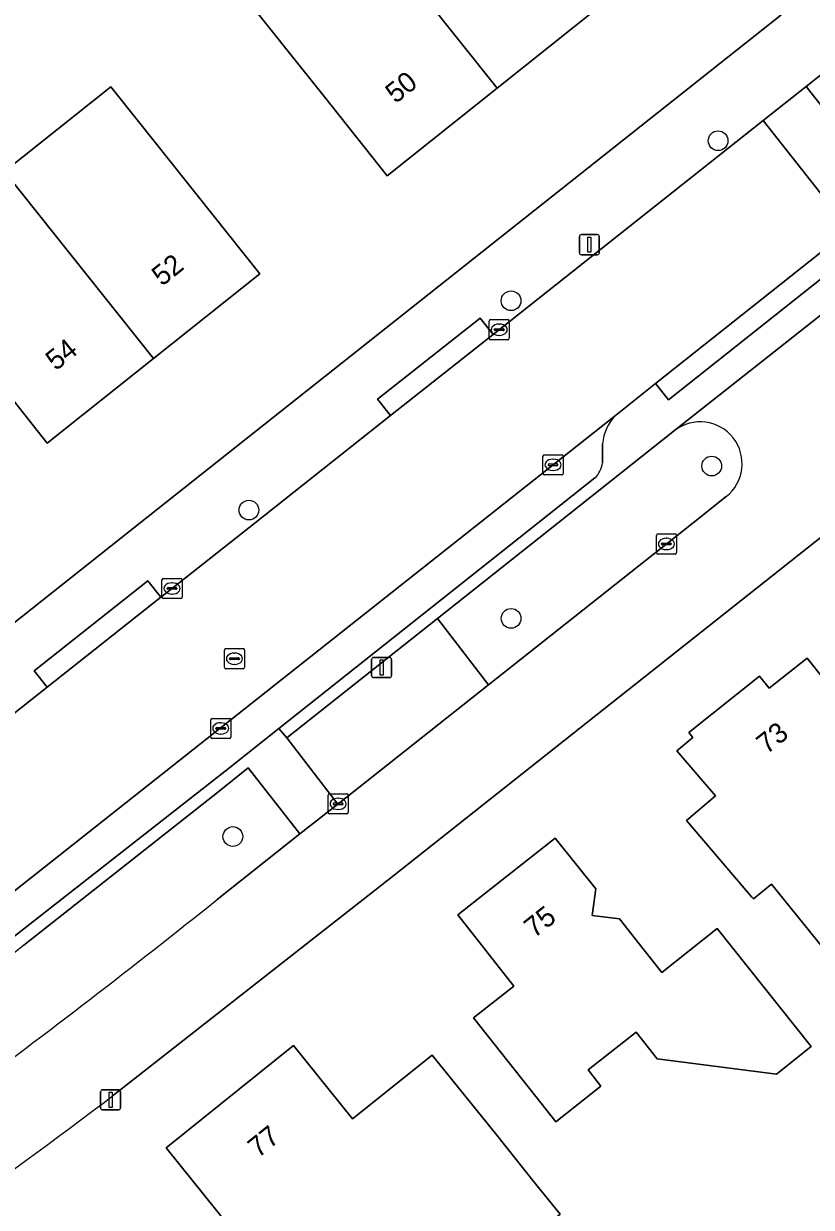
# Model space of a CAD drawing. Extents: x 159499 to 160349, y 382524 to 383273.
# Drawn here: x 159787.3 to 159826.4, y 382966 to 383024.8 of the extents above; entities that cross this region are included whole.
import ezdxf

# ---------------------------------------------------------------- set-up
doc = ezdxf.new("R2010")
doc.units = 0
for name, color, linetype in [('IMGEO_Boom', 7, 'Continuous'), ('IMGEO_Erf', 7, 'Continuous'), ('IMGEO_Groenvoorziening', 7, 'Continuous'), ('IMGEO_Kolk', 7, 'Continuous'), ('IMGEO_Lichtmast', 7, 'Continuous'), ('IMGEO_Pand', 7, 'Continuous'), ('IMGEO_Pand_nummerreeks', 7, 'Continuous'), ('IMGEO_Parkeervlak_open', 7, 'Continuous'), ('IMGEO_Rijbaan_lokaal_open', 7, 'Continuous'), ('IMGEO_Rioolput', 7, 'Continuous'), ('IMGEO_Voetpad_open', 7, 'Continuous')]:
    doc.layers.add(name, color=color, linetype=linetype)

msp = doc.modelspace()

# ---------------------------------------------------------------- linework, layer by layer
at = {"layer": 'IMGEO_Boom'}
for centre in [(159821.748, 383018.971), (159811.465, 383011.025), (159821.429, 383002.82), (159798.444, 383000.632), (159811.466, 382995.255), (159797.649, 382984.426)]:
    msp.add_circle(centre, 0.489, dxfattribs=at)
at = {"layer": 'IMGEO_Erf'}
for points in [[(159797.841, 383026.616), (159803.298, 383030.962), (159808.372, 383035.002), (159809.712, 383036.069), (159813.623, 383039.183), (159821.096, 383029.798), (159815.847, 383025.618), (159810.773, 383021.578), (159805.314, 383017.231), (159802.199, 383021.143)], [(159791.593, 383021.645), (159793.024, 383019.848), (159795.872, 383016.269), (159798.986, 383012.357), (159793.71, 383008.158), (159788.437, 383003.961), (159785.323, 383007.874), (159782.767, 383011.085), (159781.958, 383010.441), (159780.23, 383012.611), (159783.363, 383015.106), (159784.429, 383015.955), (159786.145, 383017.31), (159786.318, 383017.448)], [(159824.406, 382982.059), (159823.502, 382981.332), (159823.427, 382981.419), (159820.175, 382985.217), (159821.618, 382986.452), (159819.703, 382988.687), (159820.493, 382989.344), (159820.289, 382989.59), (159823.801, 382992.391), (159824.277, 382991.794), (159826.173, 382993.273), (159827.021, 382992.227), (159827.014, 382992.027), (159828.409, 382991.88), (159829.197, 382990.903), (159830.144, 382991.663), (159831.132, 382990.407), (159833.784, 382992.535), (159836.915, 382988.637), (159838.167, 382987.077), (159839.463, 382985.463), (159830.422, 382978.207), (159827.259, 382978.512)], [(159813.692, 382970.267), (159812.703, 382971.512), (159809.594, 382975.428), (159811.598, 382977.004), (159808.816, 382980.541), (159813.658, 382984.348), (159815.67, 382981.832), (159815.493, 382980.497), (159816.854, 382980.335), (159817.825, 382979.104), (159818.952, 382977.675), (159821.692, 382979.859), (159824.809, 382975.95), (159826.367, 382973.995), (159824.647, 382972.624), (159818.721, 382973.382), (159817.67, 382974.718), (159815.288, 382972.846), (159815.931, 382972.029)], [(159810.687, 382969.677), (159812.684, 382967.19), (159813.906, 382965.668), (159807.597, 382960.604), (159806.377, 382962.124), (159804.314, 382964.694), (159800.336, 382961.498), (159797.462, 382965.076), (159794.331, 382968.974), (159800.665, 382974.051), (159803.594, 382970.401), (159807.555, 382973.575)]]:
    msp.add_lwpolyline(points, close=True, dxfattribs=at)
for points in [[(159761.473, 382976.471), (159772.008, 382983.648), (159774.942, 382985.649), (159793.053, 383000), (159824.858, 383025.202)], [(159827.76, 383000), (159805.571, 382982.438), (159791.729, 382971.586)]]:
    msp.add_lwpolyline(points, dxfattribs=at)
msp.add_arc((159604.996, 383217.908), 309.102, 303.12927, 307.16526, dxfattribs=at)
at = {"layer": 'IMGEO_Groenvoorziening'}
for points in [[(159819.587, 383004.581), (159813.801, 383000), (159807.81, 382995.257)], [(159810.35, 382991.964), (159820.502, 383000), (159822.147, 383001.302)], [(159807.81, 382995.257), (159810.35, 382991.964)], [(159796.876, 382981.305), (159800.978, 382984.561), (159798.414, 382987.84), (159796.969, 382986.685), (159787.262, 382979.025)]]:
    msp.add_lwpolyline(points, dxfattribs=at)
msp.add_lwpolyline([(159807.81, 382995.257), (159800.322, 382989.329), (159802.862, 382986.037), (159810.35, 382991.964)], close=True, dxfattribs=at)
for centre, radius, start, end in [((159820.857, 383002.934), 2.08, 308.3363, 127.62386), ((159553.608, 383284.554), 388.767, 306.36737, 308.73678), ((159667.805, 383132.244), 194.283, 302.91697, 307.94175)]:
    msp.add_arc(centre, radius, start, end, dxfattribs=at)
at = {"layer": 'IMGEO_Kolk'}
for p, q in [((159810.375, 383009.162), (159810.375, 383010.014)), ((159810.45, 383010.088), (159811.302, 383010.088)), ((159810.863, 383009.868), (159810.888, 383009.868)), ((159811.376, 383010.014), (159811.376, 383009.162)), ((159810.634, 383009.582), (159810.634, 383009.594)), ((159811.072, 383009.545), (159810.674, 383009.545)), ((159810.677, 383009.631), (159811.075, 383009.631)), ((159810.886, 383009.308), (159810.861, 383009.308)), ((159811.118, 383009.594), (159811.118, 383009.582)), ((159811.302, 383009.088), (159810.45, 383009.088)), ((159813.05, 383002.453), (159813.05, 383003.305)), ((159813.125, 383003.379), (159813.977, 383003.379)), ((159814.051, 383003.305), (159814.051, 383002.453)), ((159813.309, 383002.873), (159813.309, 383002.885)), ((159813.747, 383002.836), (159813.349, 383002.836)), ((159813.352, 383002.922), (159813.75, 383002.922)), ((159813.538, 383003.159), (159813.563, 383003.159)), ((159813.793, 383002.885), (159813.793, 383002.873)), ((159813.977, 383002.379), (159813.125, 383002.379)), ((159813.561, 383002.599), (159813.536, 383002.599)), ((159818.679, 382998.526), (159818.679, 382999.378)), ((159818.754, 382999.452), (159819.606, 382999.452)), ((159819.167, 382999.232), (159819.192, 382999.232)), ((159819.68, 382999.378), (159819.68, 382998.526)), ((159818.938, 382998.946), (159818.938, 382998.958)), ((159819.376, 382998.909), (159818.978, 382998.909)), ((159818.981, 382998.995), (159819.379, 382998.995)), ((159819.19, 382998.672), (159819.165, 382998.672)), ((159819.422, 382998.958), (159819.422, 382998.946)), ((159819.606, 382998.452), (159818.754, 382998.452)), ((159794.13, 382996.316), (159794.13, 382997.168)), ((159794.205, 382997.242), (159795.057, 382997.242)), ((159794.432, 382996.785), (159794.83, 382996.785)), ((159794.618, 382997.022), (159794.643, 382997.022)), ((159795.131, 382997.168), (159795.131, 382996.316)), ((159795.057, 382996.242), (159794.205, 382996.242)), ((159794.389, 382996.736), (159794.389, 382996.748)), ((159794.827, 382996.699), (159794.429, 382996.699)), ((159794.641, 382996.462), (159794.616, 382996.462)), ((159794.873, 382996.748), (159794.873, 382996.736)), ((159796.55, 382989.366), (159796.55, 382990.218)), ((159796.625, 382990.292), (159797.477, 382990.292)), ((159796.809, 382989.786), (159796.809, 382989.798)), ((159797.247, 382989.749), (159796.849, 382989.749)), ((159796.852, 382989.835), (159797.25, 382989.835)), ((159797.038, 382990.072), (159797.063, 382990.072)), ((159797.293, 382989.798), (159797.293, 382989.786)), ((159797.551, 382990.218), (159797.551, 382989.366)), ((159797.477, 382989.292), (159796.625, 382989.292)), ((159797.061, 382989.512), (159797.036, 382989.512)), ((159802.377, 382985.622), (159802.377, 382986.474)), ((159802.452, 382986.548), (159803.304, 382986.548)), ((159802.865, 382986.328), (159802.89, 382986.328)), ((159803.378, 382986.474), (159803.378, 382985.622)), ((159802.636, 382986.042), (159802.636, 382986.054)), ((159803.074, 382986.005), (159802.676, 382986.005)), ((159802.679, 382986.091), (159803.077, 382986.091)), ((159802.888, 382985.768), (159802.863, 382985.768)), ((159803.12, 382986.054), (159803.12, 382986.042)), ((159803.304, 382985.548), (159802.452, 382985.548))]:
    msp.add_line(p, q, dxfattribs=at)
for points in [[(159810.375, 383009.162), (159810.375, 383010.014)], [(159810.45, 383010.088), (159811.302, 383010.088)], [(159811.376, 383010.014), (159811.376, 383009.162)], [(159811.302, 383009.088), (159810.45, 383009.088)], [(159813.05, 383002.453), (159813.05, 383003.305)], [(159813.125, 383003.379), (159813.977, 383003.379)], [(159814.051, 383003.305), (159814.051, 383002.453)], [(159813.977, 383002.379), (159813.125, 383002.379)], [(159818.679, 382998.526), (159818.679, 382999.378)], [(159818.754, 382999.452), (159819.606, 382999.452)], [(159819.68, 382999.378), (159819.68, 382998.526)], [(159819.606, 382998.452), (159818.754, 382998.452)], [(159794.13, 382996.316), (159794.13, 382997.168)], [(159794.205, 382997.242), (159795.057, 382997.242)], [(159795.131, 382997.168), (159795.131, 382996.316)], [(159795.057, 382996.242), (159794.205, 382996.242)], [(159796.55, 382989.366), (159796.55, 382990.218)], [(159796.625, 382990.292), (159797.477, 382990.292)], [(159797.551, 382990.218), (159797.551, 382989.366)], [(159797.477, 382989.292), (159796.625, 382989.292)], [(159802.377, 382985.622), (159802.377, 382986.474)], [(159802.452, 382986.548), (159803.304, 382986.548)], [(159803.378, 382986.474), (159803.378, 382985.622)], [(159803.304, 382985.548), (159802.452, 382985.548)]]:
    msp.add_lwpolyline(points, dxfattribs=at)
for centre, radius, start, end in [((159810.452, 383010.012), 0.0765, 91.55205, 178.44795), ((159810.452, 383010.012), 0.0765, 91.55205, 178.44795), ((159811.3, 383010.012), 0.0765, 1.55205, 88.44795), ((159811.3, 383010.012), 0.0765, 1.55205, 88.44795), ((159810.452, 383009.164), 0.0765, 181.55205, 268.44795), ((159810.452, 383009.164), 0.0765, 181.55205, 268.44795), ((159810.674, 383009.591), 0.0403, 85.87752, 175.75265), ((159810.671, 383009.581), 0.0366, 178.93798, 274.71019), ((159811.075, 383009.588), 0.043, 264.86636, 352.45326), ((159811.079, 383009.593), 0.0386, 1.73085, 96.63898), ((159811.3, 383009.164), 0.0765, 271.55205, 358.44795), ((159811.3, 383009.164), 0.0765, 271.55205, 358.44795), ((159813.127, 383003.303), 0.0765, 91.55205, 178.44795), ((159813.127, 383003.303), 0.0765, 91.55205, 178.44795), ((159813.975, 383003.303), 0.0765, 1.55205, 88.44795), ((159813.975, 383003.303), 0.0765, 1.55205, 88.44795), ((159813.349, 383002.882), 0.0403, 85.87752, 175.75265), ((159813.346, 383002.872), 0.0366, 178.93798, 274.71019), ((159813.75, 383002.879), 0.043, 264.86636, 352.45326), ((159813.754, 383002.884), 0.0386, 1.73085, 96.63898), ((159813.127, 383002.455), 0.0765, 181.55205, 268.44795), ((159813.127, 383002.455), 0.0765, 181.55205, 268.44795), ((159813.975, 383002.455), 0.0765, 271.55205, 358.44795), ((159813.975, 383002.455), 0.0765, 271.55205, 358.44795), ((159818.756, 382999.376), 0.0765, 91.55205, 178.44795), ((159818.756, 382999.376), 0.0765, 91.55205, 178.44795), ((159819.604, 382999.376), 0.0765, 1.55205, 88.44795), ((159819.604, 382999.376), 0.0765, 1.55205, 88.44795), ((159818.978, 382998.955), 0.0403, 85.87752, 175.75265), ((159818.975, 382998.945), 0.0366, 178.93798, 274.71019), ((159819.379, 382998.952), 0.043, 264.86636, 352.45326), ((159819.383, 382998.957), 0.0386, 1.73085, 96.63898), ((159818.756, 382998.528), 0.0765, 181.55205, 268.44795), ((159818.756, 382998.528), 0.0765, 181.55205, 268.44795), ((159819.604, 382998.528), 0.0765, 271.55205, 358.44795), ((159819.604, 382998.528), 0.0765, 271.55205, 358.44795), ((159794.207, 382997.166), 0.0765, 91.55205, 178.44795), ((159794.207, 382997.166), 0.0765, 91.55205, 178.44795), ((159794.429, 382996.745), 0.0403, 85.87752, 175.75265), ((159794.834, 382996.747), 0.0386, 1.73085, 96.63898), ((159795.055, 382997.166), 0.0765, 1.55205, 88.44795), ((159795.055, 382997.166), 0.0765, 1.55205, 88.44795), ((159794.207, 382996.318), 0.0765, 181.55205, 268.44795), ((159794.207, 382996.318), 0.0765, 181.55205, 268.44795), ((159794.426, 382996.735), 0.0366, 178.93798, 274.71019), ((159794.83, 382996.742), 0.043, 264.86636, 352.45326), ((159795.055, 382996.318), 0.0765, 271.55205, 358.44795), ((159795.055, 382996.318), 0.0765, 271.55205, 358.44795), ((159796.627, 382990.216), 0.0765, 91.55205, 178.44795), ((159796.627, 382990.216), 0.0765, 91.55205, 178.44795), ((159796.849, 382989.795), 0.0403, 85.87752, 175.75265), ((159796.846, 382989.785), 0.0366, 178.93798, 274.71019), ((159797.25, 382989.792), 0.043, 264.86636, 352.45326), ((159797.254, 382989.797), 0.0386, 1.73085, 96.63898), ((159797.475, 382990.216), 0.0765, 1.55205, 88.44795), ((159797.475, 382990.216), 0.0765, 1.55205, 88.44795), ((159796.627, 382989.368), 0.0765, 181.55205, 268.44795), ((159796.627, 382989.368), 0.0765, 181.55205, 268.44795), ((159797.475, 382989.368), 0.0765, 271.55205, 358.44795), ((159797.475, 382989.368), 0.0765, 271.55205, 358.44795), ((159802.454, 382986.472), 0.0765, 91.55205, 178.44795), ((159802.454, 382986.472), 0.0765, 91.55205, 178.44795), ((159803.302, 382986.472), 0.0765, 1.55205, 88.44795), ((159803.302, 382986.472), 0.0765, 1.55205, 88.44795), ((159802.454, 382985.624), 0.0765, 181.55205, 268.44795), ((159802.454, 382985.624), 0.0765, 181.55205, 268.44795), ((159802.676, 382986.051), 0.0403, 85.87752, 175.75265), ((159802.673, 382986.041), 0.0366, 178.93798, 274.71019), ((159803.077, 382986.048), 0.043, 264.86636, 352.45326), ((159803.081, 382986.053), 0.0386, 1.73085, 96.63898), ((159803.302, 382985.624), 0.0765, 271.55205, 358.44795), ((159803.302, 382985.624), 0.0765, 271.55205, 358.44795)]:
    msp.add_arc(centre, radius, start, end, dxfattribs=at)
for centre, major_axis, ratio, start_param, end_param in [((159810.862, 383009.588), (-0.387, 0.002), 0.722429, 4.712389, 7.853982), ((159810.887, 383009.588), (-0.39, 0.002), 0.717154, 1.570796, 4.712389), ((159813.537, 383002.879), (-0.387, 0.002), 0.722429, 4.712389, 7.853982), ((159813.562, 383002.879), (-0.39, 0.002), 0.717154, 1.570796, 4.712389), ((159819.166, 382998.952), (-0.387, 0.002), 0.722429, 4.712389, 7.853982), ((159819.191, 382998.952), (-0.39, 0.002), 0.717154, 1.570796, 4.712389), ((159794.617, 382996.742), (-0.387, 0.002), 0.722429, 4.712389, 7.853982), ((159794.642, 382996.742), (-0.39, 0.002), 0.717154, 1.570796, 4.712389), ((159797.037, 382989.792), (-0.387, 0.002), 0.722429, 4.712389, 7.853982), ((159797.062, 382989.792), (-0.39, 0.002), 0.717154, 1.570796, 4.712389), ((159802.864, 382986.048), (-0.387, 0.002), 0.722429, 4.712389, 7.853982), ((159802.889, 382986.048), (-0.39, 0.002), 0.717154, 1.570796, 4.712389)]:
    msp.add_ellipse(centre, major_axis=major_axis, ratio=ratio, start_param=start_param, end_param=end_param, dxfattribs=at)
at = {"layer": 'IMGEO_Lichtmast'}
for p, q in [((159814.858, 383013.412), (159814.858, 383014.212)), ((159814.858, 383014.212), (159814.858, 383013.412)), ((159814.958, 383014.312), (159815.748, 383014.312)), ((159815.748, 383014.312), (159814.958, 383014.312)), ((159815.848, 383014.212), (159815.848, 383013.412)), ((159815.848, 383013.412), (159815.848, 383014.212)), ((159815.748, 383013.312), (159814.958, 383013.312)), ((159814.958, 383013.312), (159815.748, 383013.312)), ((159804.641, 382993.315), (159805.431, 382993.315)), ((159805.431, 382993.315), (159804.641, 382993.315)), ((159804.541, 382992.415), (159804.541, 382993.215)), ((159804.541, 382993.215), (159804.541, 382992.415)), ((159805.531, 382993.215), (159805.531, 382992.415)), ((159805.531, 382992.415), (159805.531, 382993.215)), ((159805.431, 382992.315), (159804.641, 382992.315)), ((159804.641, 382992.315), (159805.431, 382992.315)), ((159791.082, 382970.952), (159791.082, 382971.752)), ((159791.082, 382971.752), (159791.082, 382970.952)), ((159791.182, 382971.852), (159791.972, 382971.852)), ((159791.972, 382971.852), (159791.182, 382971.852)), ((159792.072, 382971.752), (159792.072, 382970.952)), ((159792.072, 382970.952), (159792.072, 382971.752)), ((159791.972, 382970.852), (159791.182, 382970.852)), ((159791.182, 382970.852), (159791.972, 382970.852))]:
    msp.add_line(p, q, dxfattribs=at)
for points in [[(159815.278, 383014.187), (159815.428, 383014.187), (159815.428, 383013.437), (159815.278, 383013.437), (159815.278, 383014.187)], [(159804.961, 382993.19), (159805.111, 382993.19), (159805.111, 382992.44), (159804.961, 382992.44), (159804.961, 382993.19)], [(159791.502, 382971.727), (159791.652, 382971.727), (159791.652, 382970.977), (159791.502, 382970.977), (159791.502, 382971.727)]]:
    msp.add_lwpolyline(points, dxfattribs=at)
for centre, start, end in [((159814.958, 383014.212), 90, 180), ((159814.958, 383014.212), 90, 180), ((159815.748, 383014.212), 0, 90), ((159815.748, 383014.212), 360, 90), ((159814.958, 383013.412), 180, 270), ((159814.958, 383013.412), 180, 270), ((159815.748, 383013.412), 270, 0), ((159815.748, 383013.412), 270, 0), ((159804.641, 382993.215), 90, 180), ((159804.641, 382993.215), 90, 180), ((159805.431, 382993.215), 0, 90), ((159805.431, 382993.215), 360, 90), ((159804.641, 382992.415), 180, 270), ((159804.641, 382992.415), 180, 270), ((159805.431, 382992.415), 270, 0), ((159805.431, 382992.415), 270, 0), ((159791.182, 382971.752), 90, 180), ((159791.182, 382971.752), 90, 180), ((159791.972, 382971.752), 0, 90), ((159791.972, 382971.752), 360, 90), ((159791.182, 382970.952), 180, 270), ((159791.182, 382970.952), 180, 270), ((159791.972, 382970.952), 270, 0), ((159791.972, 382970.952), 270, 0)]:
    msp.add_arc(centre, 0.1, start, end, dxfattribs=at)
at = {"layer": 'IMGEO_Pand'}
for points in [[(159803.298, 383030.962), (159810.773, 383021.578), (159815.847, 383025.618), (159808.372, 383035.002)], [(159803.298, 383030.962), (159797.841, 383026.616), (159802.199, 383021.143), (159805.314, 383017.231), (159810.773, 383021.578)], [(159786.318, 383017.448), (159793.71, 383008.158), (159798.986, 383012.357), (159795.872, 383016.269), (159793.024, 383019.848), (159791.593, 383021.645)], [(159786.318, 383017.448), (159786.145, 383017.31), (159784.429, 383015.955), (159783.363, 383015.106), (159780.23, 383012.611), (159781.958, 383010.441), (159782.767, 383011.085), (159785.323, 383007.874), (159788.437, 383003.961), (159793.71, 383008.158)], [(159824.406, 382982.059), (159827.259, 382978.512), (159830.422, 382978.207), (159839.463, 382985.463), (159838.167, 382987.077), (159836.915, 382988.637), (159833.784, 382992.535), (159831.132, 382990.407), (159830.144, 382991.663), (159829.197, 382990.903), (159828.409, 382991.88), (159827.014, 382992.027), (159827.021, 382992.227), (159826.173, 382993.273), (159824.277, 382991.794), (159823.801, 382992.391), (159820.289, 382989.59), (159820.493, 382989.344), (159819.703, 382988.687), (159821.618, 382986.452), (159820.175, 382985.217), (159823.427, 382981.419), (159823.502, 382981.332)], [(159812.703, 382971.512), (159813.692, 382970.267), (159815.931, 382972.029), (159815.288, 382972.846), (159817.67, 382974.718), (159818.721, 382973.382), (159824.647, 382972.624), (159826.367, 382973.995), (159824.809, 382975.95), (159821.692, 382979.859), (159818.952, 382977.675), (159817.825, 382979.104), (159816.854, 382980.335), (159815.493, 382980.497), (159815.67, 382981.832), (159813.658, 382984.348), (159808.816, 382980.541), (159811.598, 382977.004), (159809.594, 382975.428)], [(159810.687, 382969.677), (159807.555, 382973.575), (159803.594, 382970.401), (159800.665, 382974.051), (159794.331, 382968.974), (159797.462, 382965.076), (159800.336, 382961.498), (159804.314, 382964.694), (159806.377, 382962.124), (159807.597, 382960.604), (159813.906, 382965.668), (159812.684, 382967.19)]]:
    msp.add_lwpolyline(points, close=True, dxfattribs=at)
at = {"layer": 'IMGEO_Parkeervlak_open'}
for points in [[(159816.646, 383005.334), (159784.946, 382980.27), (159777.634, 382974.895)], [(159816, 383002.98), (159816.008, 383003.929)], [(159780.772, 382974.903), (159785.179, 382978.223), (159797.492, 382987.853), (159799.938, 382989.792), (159812.811, 383000), (159815.625, 383002.231)]]:
    msp.add_lwpolyline(points, dxfattribs=at)
for centre, radius, start, end in [((159818.376, 383003.701), 2.379, 136.65017, 174.50494), ((159814.824, 383003.1), 1.182, 312.6493, 354.15941)]:
    msp.add_arc(centre, radius, start, end, dxfattribs=at)
at = {"layer": 'IMGEO_Rijbaan_lokaal_open'}
for points in [[(159897.799, 383069.718), (159898.558, 383070.332), (159902.989, 383073.853), (159898.684, 383079.284), (159897.791, 383078.578), (159894.8, 383076.206), (159883.119, 383066.94), (159878.007, 383062.885), (159868.382, 383055.25), (159866.363, 383053.643), (159859.981, 383048.564), (159841.883, 383034.159), (159838.443, 383031.433), (159831.353, 383025.815), (159826.116, 383021.665), (159830.398, 383016.259), (159831.979, 383017.516), (159840.676, 383024.425), (159844.437, 383027.413), (159844.915, 383027.791), (159853.149, 383034.305), (159860.512, 383040.122)], [(159823.977, 383019.969), (159828.26, 383014.561), (159830.398, 383016.259), (159826.116, 383021.665)], [(159816.646, 383005.334), (159818.638, 383006.917), (159827.27, 383013.774), (159828.26, 383014.561), (159823.977, 383019.969), (159810.572, 383009.347), (159805.481, 383005.321), (159798.752, 383000), (159794.355, 382996.523), (159794.077, 382996.304), (159788.426, 382991.835), (159782.608, 382987.234), (159777.025, 382982.921), (159773.96, 382980.682), (159770.933, 382978.556), (159769.571, 382977.626), (159773.313, 382971.955), (159777.531, 382974.823), (159777.634, 382974.895), (159784.946, 382980.27)]]:
    msp.add_lwpolyline(points, close=True, dxfattribs=at)
for points in [[(159828.299, 383011.476), (159819.587, 383004.581)], [(159791.729, 382971.586), (159805.571, 382982.438), (159827.76, 383000), (159831.784, 383003.185), (159830.239, 383005.093), (159829.835, 383005.251), (159827.929, 383007.611), (159827.778, 383008.07), (159827.59, 383009.566)], [(159822.147, 383001.302), (159820.502, 383000), (159810.35, 382991.964), (159802.862, 382986.037), (159800.978, 382984.561), (159796.876, 382981.305)]]:
    msp.add_lwpolyline(points, dxfattribs=at)
for centre, radius, start, end in [((159820.857, 383002.934), 2.08, 308.3363, 127.62386), ((159553.608, 383284.554), 388.767, 306.36737, 308.73678), ((159604.996, 383217.908), 309.102, 303.12927, 307.16526)]:
    msp.add_arc(centre, radius, start, end, dxfattribs=at)
at = {"layer": 'IMGEO_Rioolput'}
for p, q in [((159797.229, 382992.827), (159797.229, 382993.679)), ((159797.304, 382993.753), (159798.156, 382993.753)), ((159797.488, 382993.247), (159797.488, 382993.259)), ((159797.531, 382993.296), (159797.929, 382993.296)), ((159797.717, 382993.533), (159797.742, 382993.533)), ((159797.972, 382993.259), (159797.972, 382993.247)), ((159798.23, 382993.679), (159798.23, 382992.827)), ((159798.156, 382992.753), (159797.304, 382992.753)), ((159797.926, 382993.21), (159797.528, 382993.21)), ((159797.74, 382992.973), (159797.715, 382992.973))]:
    msp.add_line(p, q, dxfattribs=at)
for points in [[(159797.229, 382992.827), (159797.229, 382993.679)], [(159797.304, 382993.753), (159798.156, 382993.753)], [(159798.23, 382993.679), (159798.23, 382992.827)], [(159798.156, 382992.753), (159797.304, 382992.753)]]:
    msp.add_lwpolyline(points, dxfattribs=at)
for centre, radius, start, end in [((159797.306, 382993.677), 0.0765, 91.55205, 178.44795), ((159797.306, 382993.677), 0.0765, 91.55205, 178.44795), ((159797.528, 382993.256), 0.0403, 85.87752, 175.75265), ((159797.933, 382993.258), 0.0386, 1.73085, 96.63898), ((159798.154, 382993.677), 0.0765, 1.55205, 88.44795), ((159798.154, 382993.677), 0.0765, 1.55205, 88.44795), ((159797.306, 382992.829), 0.0765, 181.55205, 268.44795), ((159797.306, 382992.829), 0.0765, 181.55205, 268.44795), ((159797.525, 382993.246), 0.0366, 178.93798, 274.71019), ((159797.929, 382993.253), 0.043, 264.86636, 352.45326), ((159798.154, 382992.829), 0.0765, 271.55205, 358.44795), ((159798.154, 382992.829), 0.0765, 271.55205, 358.44795)]:
    msp.add_arc(centre, radius, start, end, dxfattribs=at)
for centre, major_axis, ratio, start_param, end_param in [((159797.716, 382993.253), (-0.387, 0.002), 0.722429, 4.712389, 7.853982), ((159797.741, 382993.253), (-0.39, 0.002), 0.717154, 1.570796, 4.712389)]:
    msp.add_ellipse(centre, major_axis=major_axis, ratio=ratio, start_param=start_param, end_param=end_param, dxfattribs=at)
at = {"layer": 'IMGEO_Voetpad_open'}
for points in [[(159823.977, 383019.969), (159826.116, 383021.665), (159831.353, 383025.815), (159830.707, 383026.63), (159830.825, 383029.654), (159824.98, 383025.268), (159824.858, 383025.202), (159793.053, 383000), (159774.942, 382985.649), (159777.025, 382982.921), (159782.608, 382987.234), (159788.426, 382991.835), (159787.781, 382992.651), (159793.432, 382997.12), (159794.077, 382996.304), (159794.355, 382996.523), (159798.752, 383000), (159805.481, 383005.321), (159804.836, 383006.137), (159809.927, 383010.163), (159810.572, 383009.347)], [(159818.638, 383006.917), (159819.285, 383006.103), (159827.917, 383012.96), (159827.27, 383013.774)], [(159805.481, 383005.321), (159810.572, 383009.347), (159809.927, 383010.163), (159804.836, 383006.137)], [(159788.426, 382991.835), (159794.077, 382996.304), (159793.432, 382997.12), (159787.781, 382992.651)]]:
    msp.add_lwpolyline(points, close=True, dxfattribs=at)
for points in [[(159828.299, 383011.476), (159833.207, 383015.378), (159838.065, 383019.297), (159837.225, 383020.355), (159832.626, 383016.702), (159831.979, 383017.516), (159830.398, 383016.259), (159828.26, 383014.561), (159827.27, 383013.774), (159827.917, 383012.96), (159819.285, 383006.103), (159818.638, 383006.917), (159816.646, 383005.334)], [(159815.625, 383002.231), (159812.811, 383000), (159799.938, 382989.792), (159800.322, 382989.329), (159807.81, 382995.257), (159813.801, 383000), (159819.587, 383004.581), (159828.299, 383011.476)], [(159816.008, 383003.929), (159816, 383002.98)], [(159787.262, 382979.025), (159796.969, 382986.685), (159798.414, 382987.84), (159800.978, 382984.561), (159802.862, 382986.037), (159800.322, 382989.329), (159799.938, 382989.792), (159797.492, 382987.853), (159785.179, 382978.223), (159780.772, 382974.903)]]:
    msp.add_lwpolyline(points, dxfattribs=at)
for centre, radius, start, end in [((159818.376, 383003.701), 2.379, 136.65017, 174.50494), ((159814.824, 383003.1), 1.182, 312.6493, 354.15941), ((159667.805, 383132.244), 194.283, 302.91697, 307.94175)]:
    msp.add_arc(centre, radius, start, end, dxfattribs=at)

# ---------------------------------------------------------------- texts
at = {"layer": 'IMGEO_Pand_nummerreeks'}
for s, rotation, p in [('50', 38.52985, (159805.73, 383020.783)), ('52', 38.51645, (159794.13, 383011.714)), ('54', 38.51422, (159788.858, 383007.518)), ('73', 38.57416, (159824.157, 382988.478)), ('75', 38.17604, (159812.614, 382979.355)), ('77', 38.71382, (159798.905, 382968.437))]:
    msp.add_text(s, height=1, rotation=rotation, dxfattribs=at).set_placement(p)

doc.saveas('drawing.dxf')
